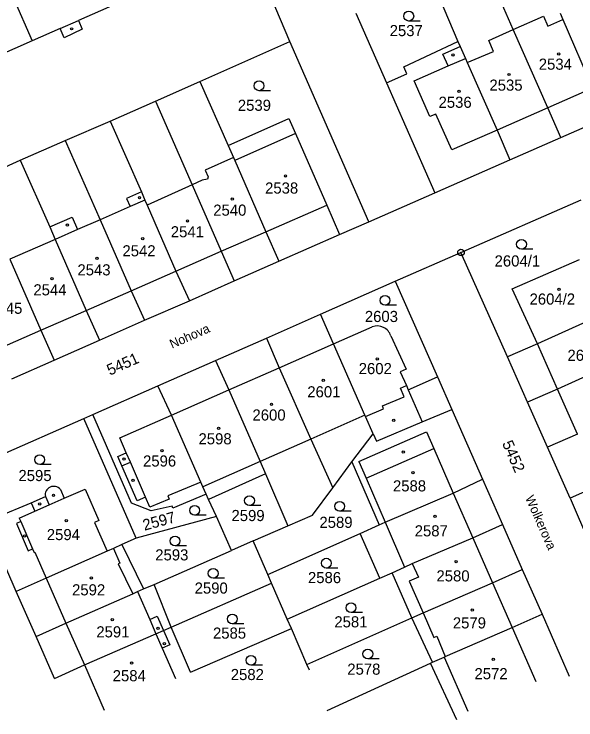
# Model space of a CAD drawing. Extents: x -822293 to -820259, y -1071573 to -1068794.
# Drawn here: x -820835.7 to -820749.9, y -1071340.3 to -1071232.4 of the extents above; entities that cross this region are included whole.
import ezdxf

# ---------------------------------------------------------------- set-up
doc = ezdxf.new("R2010")
doc.units = 0
for name, color, linetype in [('Vrstva 1', 7, 'Continuous'), ('Vrstva 15', 7, 'Continuous'), ('Vrstva 18', 7, 'Continuous'), ('Vrstva 19', 7, 'Continuous'), ('Vrstva 2', 7, 'Continuous'), ('Vrstva 24', 7, 'Continuous'), ('Vrstva 25', 7, 'Continuous'), ('Vrstva 3', 7, 'Continuous')]:
    doc.layers.add(name, color=color, linetype=linetype)

msp = doc.modelspace()

# ---------------------------------------------------------------- linework, layer by layer
at = {"layer": 'Vrstva 1'}
for p, q in [((-820759.48, -1071234.8), (-820764.28, -1071223.77)), ((-820793.58, -1071236.65), (-820798.44, -1071225.1)), ((-820771.93, -1071227.16), (-820767.92, -1071236.61)), ((-820783.5, -1071232.29), (-820778.81, -1071242.96)), ((-820807.32, -1071242.73), (-820793.58, -1071236.65)), ((-820781.53, -1071264.15), (-820793.58, -1071236.65)), ((-820776.2, -1071240.49), (-820767.92, -1071236.61)), ((-820767.92, -1071236.61), (-820767.59, -1071237.39)), ((-820775.71, -1071241.59), (-820776.2, -1071240.49)), ((-820778.81, -1071242.96), (-820775.71, -1071241.59)), ((-820814.1, -1071245.75), (-820807.32, -1071242.73)), ((-820807.32, -1071242.73), (-820803.01, -1071252.53)), ((-820778.81, -1071242.96), (-820771.47, -1071259.73)), ((-820821.01, -1071248.81), (-820814.1, -1071245.75)), ((-820814.1, -1071245.75), (-820808.48, -1071258.54)), ((-820752.2, -1071251.29), (-820754.18, -1071246.75)), ((-820752.2, -1071251.29), (-820745.37, -1071248.28)), ((-820827.87, -1071251.74), (-820821.01, -1071248.81)), ((-820821.01, -1071248.81), (-820816.26, -1071259.61)), ((-820803.01, -1071252.53), (-820793.74, -1071248.39)), ((-820793.74, -1071248.39), (-820792.74, -1071250.67)), ((-820761.95, -1071250.16), (-820759.98, -1071254.72)), ((-820759.98, -1071254.72), (-820752.2, -1071251.29)), ((-820834.75, -1071254.77), (-820827.87, -1071251.74)), ((-820827.87, -1071251.74), (-820822.55, -1071263.85)), ((-820803.01, -1071252.53), (-820802.21, -1071254.37)), ((-820841.63, -1071257.85), (-820834.75, -1071254.77)), ((-820834.75, -1071254.77), (-820830.24, -1071264.96)), ((-820771.47, -1071259.73), (-820759.98, -1071254.72)), ((-820781.53, -1071264.15), (-820771.47, -1071259.73)), ((-820767.46, -1071268.84), (-820749.12, -1071260.8)), ((-820787.96, -1071261.62), (-820786.01, -1071266.12)), ((-820786.01, -1071266.12), (-820781.53, -1071264.15)), ((-820797.26, -1071265.69), (-820795.25, -1071270.19)), ((-820795.25, -1071270.19), (-820786.01, -1071266.12)), ((-820804.09, -1071268.68), (-820802.11, -1071273.21)), ((-820777.49, -1071273.25), (-820767.46, -1071268.84)), ((-820760.37, -1071284.81), (-820767.46, -1071268.84)), ((-820802.11, -1071273.21), (-820795.25, -1071270.19)), ((-820810.99, -1071271.71), (-820808.93, -1071276.22)), ((-820808.93, -1071276.22), (-820802.11, -1071273.21)), ((-820788.93, -1071278.29), (-820777.49, -1071273.25)), ((-820777.49, -1071273.25), (-820771.05, -1071287.86)), ((-820817.83, -1071274.71), (-820815.76, -1071279.22)), ((-820815.76, -1071279.22), (-820808.93, -1071276.22)), ((-820824.68, -1071277.71), (-820822.65, -1071282.26)), ((-820797.17, -1071281.93), (-820788.93, -1071278.29)), ((-820786.92, -1071282.82), (-820788.93, -1071278.29)), ((-820822.65, -1071282.26), (-820815.76, -1071279.22)), ((-820831.6, -1071280.74), (-820829.59, -1071285.31)), ((-820829.59, -1071285.31), (-820822.65, -1071282.26)), ((-820804.94, -1071285.36), (-820797.17, -1071281.93)), ((-820797.17, -1071281.93), (-820795.2, -1071286.46)), ((-820755.79, -1071282.82), (-820760.37, -1071284.81)), ((-820757.31, -1071291.71), (-820760.37, -1071284.81)), ((-820836.01, -1071288.14), (-820829.59, -1071285.31)), ((-820813.74, -1071289.24), (-820804.94, -1071285.36)), ((-820804.94, -1071285.36), (-820802.92, -1071289.86)), ((-820775.51, -1071289.82), (-820771.05, -1071287.86)), ((-820771.05, -1071287.86), (-820768.86, -1071292.83)), ((-820823.64, -1071293.61), (-820813.74, -1071289.24)), ((-820811.63, -1071293.7), (-820813.74, -1071289.24)), ((-820752.73, -1071289.74), (-820757.31, -1071291.71)), ((-820754.26, -1071298.59), (-820757.31, -1071291.71)), ((-820773.37, -1071294.74), (-820768.86, -1071292.83)), ((-820768.86, -1071292.83), (-820764.16, -1071303.5)), ((-820843.38, -1071302.31), (-820825.05, -1071294.23)), ((-820825.05, -1071294.23), (-820823.64, -1071293.61)), ((-820817.04, -1071312.52), (-820825.05, -1071294.23)), ((-820817.78, -1071307.15), (-820823.64, -1071293.61)), ((-820784.11, -1071300.83), (-820780.88, -1071296.55)), ((-820749.69, -1071296.59), (-820754.26, -1071298.59)), ((-820790.39, -1071297.37), (-820787.04, -1071304.83)), ((-820750.8, -1071306.39), (-820754.26, -1071298.59)), ((-820798.13, -1071300.79), (-820797.32, -1071302.67)), ((-820787.04, -1071304.83), (-820784.11, -1071300.83)), ((-820784.11, -1071300.83), (-820779.94, -1071310.48)), ((-820797.32, -1071302.67), (-820806, -1071306.58)), ((-820797.32, -1071302.67), (-820793.87, -1071310.61)), ((-820768.65, -1071305.6), (-820764.16, -1071303.5)), ((-820764.16, -1071303.5), (-820761.12, -1071310.4)), ((-820746.25, -1071304.37), (-820750.8, -1071306.39)), ((-820806.37, -1071305.76), (-820806.87, -1071304.65)), ((-820790.15, -1071309.01), (-820787.04, -1071304.83)), ((-820806.37, -1071305.76), (-820811.46, -1071307.91)), ((-820806, -1071306.58), (-820806.37, -1071305.76)), ((-820750.8, -1071306.39), (-820747.82, -1071313.25)), ((-820840.03, -1071309.96), (-820833.08, -1071307.08)), ((-820814.77, -1071308.3), (-820817.78, -1071307.15)), ((-820804.81, -1071309.2), (-820806, -1071306.58)), ((-820811.57, -1071307.63), (-820814.77, -1071308.3)), ((-820811.46, -1071307.91), (-820811.57, -1071307.63)), ((-820804.81, -1071309.2), (-820817.04, -1071312.52)), ((-820802.48, -1071314.36), (-820804.81, -1071309.2)), ((-820793.87, -1071310.61), (-820790.15, -1071309.01)), ((-820835.35, -1071320.65), (-820840.03, -1071309.96)), ((-820799.21, -1071312.92), (-820793.87, -1071310.61)), ((-820782.84, -1071311.77), (-820779.94, -1071310.48)), ((-820779.94, -1071310.48), (-820779.03, -1071310.07)), ((-820765.64, -1071312.47), (-820761.12, -1071310.4)), ((-820761.12, -1071310.4), (-820758.1, -1071317.28)), ((-820796.97, -1071318.05), (-820782.84, -1071311.77)), ((-820779.85, -1071318.61), (-820782.84, -1071311.77)), ((-820817.04, -1071312.52), (-820819.24, -1071313.49)), ((-820799.21, -1071312.92), (-820802.48, -1071314.36)), ((-820796.97, -1071318.05), (-820799.21, -1071312.92)), ((-820819.24, -1071313.49), (-820820.53, -1071314.07)), ((-820819.24, -1071313.49), (-820815.91, -1071320.26)), ((-820814.32, -1071319.56), (-820802.48, -1071314.36)), ((-820777.99, -1071317.78), (-820776.07, -1071316.93)), ((-820762.63, -1071319.34), (-820758.1, -1071317.28)), ((-820758.1, -1071317.28), (-820755.09, -1071324.13)), ((-820796.4, -1071319.35), (-820796.97, -1071318.05)), ((-820779.85, -1071318.61), (-820777.99, -1071317.78)), ((-820774.97, -1071324.66), (-820777.99, -1071317.78)), ((-820830.79, -1071318.6), (-820835.35, -1071320.65)), ((-820811.73, -1071326.09), (-820796.4, -1071319.35)), ((-820793.99, -1071324.88), (-820796.4, -1071319.35)), ((-820793.99, -1071324.88), (-820779.85, -1071318.61)), ((-820816.82, -1071320.66), (-820815.91, -1071320.26)), ((-820815.91, -1071320.26), (-820814.32, -1071319.56)), ((-820811.73, -1071326.09), (-820814.32, -1071319.56)), ((-820832.34, -1071327.51), (-820835.35, -1071320.65)), ((-820790.97, -1071331.8), (-820774.97, -1071324.66)), ((-820774.97, -1071324.66), (-820773.25, -1071323.89)), ((-820771.79, -1071331.46), (-820774.97, -1071324.66)), ((-820759.64, -1071326.17), (-820755.09, -1071324.13)), ((-820755.09, -1071324.13), (-820750.94, -1071333.58)), ((-820832.34, -1071327.51), (-820827.77, -1071325.47)), ((-820793.36, -1071326.32), (-820793.99, -1071324.88)), ((-820812.87, -1071326.59), (-820811.73, -1071326.09)), ((-820808.76, -1071332.95), (-820811.73, -1071326.09)), ((-820808.76, -1071332.95), (-820793.36, -1071326.32)), ((-820790.97, -1071331.8), (-820793.36, -1071326.32)), ((-820829.53, -1071333.93), (-820832.34, -1071327.51)), ((-820771.79, -1071331.46), (-820770.05, -1071330.67)), ((-820829.53, -1071333.93), (-820824.96, -1071331.86)), ((-820790.59, -1071332.67), (-820790.97, -1071331.8)), ((-820787.91, -1071338.82), (-820772.09, -1071331.6)), ((-820772.09, -1071331.6), (-820771.79, -1071331.46)), ((-820768.07, -1071340.26), (-820772.09, -1071331.6))]:
    msp.add_line(p, q, dxfattribs=at)
at = {"layer": 'Vrstva 2'}
for p, q in [((-820837.44, -1071226.16), (-820832.93, -1071236.53)), ((-820816.91, -1071229.46), (-820825.87, -1071233.42)), ((-820752.32, -1071232.32), (-820751.92, -1071233.24)), ((-820825.87, -1071233.42), (-820825.31, -1071234.75)), ((-820751.92, -1071233.24), (-820747.36, -1071243.77)), ((-820828.66, -1071234.65), (-820832.93, -1071236.53)), ((-820828.04, -1071236.05), (-820828.66, -1071234.65)), ((-820825.31, -1071234.75), (-820828.04, -1071236.05)), ((-820754.18, -1071246.75), (-820759.48, -1071234.8)), ((-820832.93, -1071236.53), (-820843.03, -1071240.99)), ((-820767.59, -1071237.39), (-820766.79, -1071239.2)), ((-820766.79, -1071239.2), (-820766.51, -1071239.84)), ((-820766.51, -1071239.84), (-820761.95, -1071250.16)), ((-820792.74, -1071250.67), (-820787.96, -1071261.62)), ((-820802.21, -1071254.37), (-820802.01, -1071254.82)), ((-820802.01, -1071254.82), (-820797.26, -1071265.69)), ((-820808.48, -1071258.54), (-820804.09, -1071268.68)), ((-820816.26, -1071259.61), (-820815.71, -1071260.86)), ((-820815.71, -1071260.86), (-820815.38, -1071261.62)), ((-820815.38, -1071261.62), (-820810.99, -1071271.71)), ((-820822.55, -1071263.85), (-820817.83, -1071274.71)), ((-820830.24, -1071264.96), (-820829.41, -1071266.86)), ((-820829.41, -1071266.86), (-820824.68, -1071277.71)), ((-820836.32, -1071269.89), (-820831.6, -1071280.74)), ((-820759.64, -1071274.41), (-820749.39, -1071269.91)), ((-820755.79, -1071282.82), (-820759.64, -1071274.41)), ((-820745.86, -1071278.3), (-820755.79, -1071282.82)), ((-820786.92, -1071282.82), (-820781.01, -1071280.22)), ((-820778.17, -1071281.6), (-820775.83, -1071286.69)), ((-820782.12, -1071293.73), (-820786.92, -1071282.82)), ((-820742.39, -1071285.05), (-820752.73, -1071289.74)), ((-820795.2, -1071286.46), (-820790.39, -1071297.37)), ((-820775.83, -1071286.69), (-820776.74, -1071287.11)), ((-820776.74, -1071287.11), (-820775.79, -1071289.18)), ((-820775.79, -1071289.18), (-820775.51, -1071289.82)), ((-820802.92, -1071289.86), (-820798.13, -1071300.79)), ((-820807.17, -1071303.92), (-820811.63, -1071293.7)), ((-820782.04, -1071293.91), (-820782.12, -1071293.73)), ((-820780.88, -1071296.55), (-820782.04, -1071293.91)), ((-820780.37, -1071297.7), (-820773.37, -1071294.74)), ((-820780.88, -1071296.55), (-820780.37, -1071297.7)), ((-820806.87, -1071304.65), (-820807.17, -1071303.92)), ((-820828.62, -1071305.05), (-820828.03, -1071306.41)), ((-820828.03, -1071306.41), (-820824.85, -1071305.01)), ((-820824.85, -1071305.01), (-820822.74, -1071309.79)), ((-820833.08, -1071307.08), (-820830.91, -1071306.12)), ((-820779.03, -1071310.07), (-820768.65, -1071305.6)), ((-820822.74, -1071309.79), (-820823.43, -1071310.09)), ((-820823.43, -1071310.09), (-820821.49, -1071314.49)), ((-820774.92, -1071316.39), (-820765.64, -1071312.47)), ((-820820.53, -1071314.07), (-820821.49, -1071314.49)), ((-820821.49, -1071314.49), (-820830.79, -1071318.6)), ((-820776.07, -1071316.93), (-820774.92, -1071316.39)), ((-820773.25, -1071323.89), (-820762.63, -1071319.34)), ((-820827.77, -1071325.47), (-820817.57, -1071320.99)), ((-820817.57, -1071320.99), (-820816.82, -1071320.66)), ((-820814.03, -1071327.09), (-820812.87, -1071326.59)), ((-820769.86, -1071330.59), (-820759.64, -1071326.17)), ((-820824.96, -1071331.86), (-820814.03, -1071327.09)), ((-820770.05, -1071330.67), (-820769.86, -1071330.59))]:
    msp.add_line(p, q, dxfattribs=at)
for centre, radius, start, end in [((-820780.24, -1071282.248), 2.169, 17.37435, 110.79398), ((-820829.624, -1071305.887), 1.307, 39.83289, 190.25568)]:
    msp.add_arc(centre, radius, start, end, dxfattribs=at)
at = {"layer": 'Vrstva 24'}
for radius in [0.5, 0.0327]:
    msp.add_circle((-820767.46, -1071268.84), radius, dxfattribs=at)
at = {"layer": 'Vrstva 25'}
for p, q in [((-820773.68, -1071233.5), (-820775.43, -1071233.5)), ((-820796.54, -1071244.14), (-820798.29, -1071244.14)), ((-820756.47, -1071268.35), (-820758.22, -1071268.35)), ((-820777.3, -1071276.92), (-820779.05, -1071276.92)), ((-820830.02, -1071301.27), (-820831.77, -1071301.27)), ((-820798, -1071307.52), (-820799.75, -1071307.52)), ((-820784.24, -1071308.38), (-820785.99, -1071308.38)), ((-820806.38, -1071309.01), (-820808.13, -1071309.01)), ((-820809.37, -1071313.67), (-820811.12, -1071313.67)), ((-820786.28, -1071317.07), (-820788.03, -1071317.07)), ((-820803.54, -1071318.63), (-820805.29, -1071318.63)), ((-820782.49, -1071323.87), (-820784.24, -1071323.87)), ((-820800.63, -1071325.59), (-820802.38, -1071325.59)), ((-820779.93, -1071330.94), (-820781.68, -1071330.94)), ((-820797.77, -1071331.91), (-820799.52, -1071331.91))]:
    msp.add_line(p, q, dxfattribs=at)
for centre, radius in [((-820775.43, -1071232.75), 0.75), ((-820826.91, -1071234.69), 0.175), ((-820768.7, -1071238.67), 0.175), ((-820752.54, -1071238.52), 0.175), ((-820760.11, -1071241.67), 0.175), ((-820798.29, -1071243.39), 0.75), ((-820767.75, -1071244.24), 0.175), ((-820794.25, -1071257.16), 0.175), ((-820816.54, -1071260.49), 0.175), ((-820802.38, -1071260.7), 0.175), ((-820809.21, -1071264.04), 0.175), ((-820827.55, -1071264.67), 0.175), ((-820816.05, -1071266.73), 0.175), ((-820758.22, -1071267.6), 0.75), ((-820823.04, -1071269.77), 0.175), ((-820829.88, -1071272.85), 0.175), ((-820752.49, -1071274.48), 0.175), ((-820779.05, -1071276.17), 0.75), ((-820780.25, -1071285.12), 0.175), ((-820788.49, -1071288.39), 0.175), ((-820796.39, -1071292.05), 0.175), ((-820777.73, -1071294.48), 0.175), ((-820804.46, -1071295.7), 0.175), ((-820813.12, -1071299.13), 0.175), ((-820831.77, -1071300.52), 0.75), ((-820776.27, -1071299.35), 0.175), ((-820818.89, -1071300.42), 0.175), ((-820774.79, -1071302.48), 0.175), ((-820817.52, -1071303.66), 0.175), ((-820829.67, -1071305.97), 0.175), ((-820799.75, -1071306.77), 0.75), ((-820831.77, -1071307.28), 0.175), ((-820808.13, -1071308.26), 0.75), ((-820785.99, -1071307.63), 0.75), ((-820827.73, -1071309.81), 0.175), ((-820771.42, -1071309.15), 0.175), ((-820834.09, -1071312.15), 0.175), ((-820811.12, -1071312.92), 0.75), ((-820788.03, -1071316.32), 0.75), ((-820768.2, -1071316.1), 0.175), ((-820805.29, -1071317.88), 0.75), ((-820823.89, -1071318.58), 0.175), ((-820784.24, -1071323.12), 0.75), ((-820765.75, -1071323.48), 0.175), ((-820820.69, -1071324.97), 0.175), ((-820802.38, -1071324.84), 0.75), ((-820813.7, -1071326.27), 0.175), ((-820812.74, -1071328.61), 0.175), ((-820781.68, -1071330.19), 0.75), ((-820799.52, -1071331.16), 0.75), ((-820762.53, -1071331), 0.175), ((-820817.75, -1071331.58), 0.175)]:
    msp.add_circle(centre, radius, dxfattribs=at)
at = {"layer": 'Vrstva 3'}
for p, q in [((-820759.48, -1071234.8), (-820754.87, -1071232.76)), ((-820754.87, -1071232.76), (-820754.19, -1071234.26)), ((-820828.66, -1071234.65), (-820825.87, -1071233.42)), ((-820754.19, -1071234.26), (-820751.92, -1071233.24)), ((-820763.2, -1071236.46), (-820759.48, -1071234.8)), ((-820770.21, -1071238.55), (-820767.59, -1071237.39)), ((-820762.48, -1071238.15), (-820763.2, -1071236.46)), ((-820769.41, -1071240.36), (-820770.21, -1071238.55)), ((-820766.51, -1071239.84), (-820762.48, -1071238.15)), ((-820769.41, -1071240.36), (-820766.79, -1071239.2)), ((-820774.6, -1071242.66), (-820769.41, -1071240.36)), ((-820772.21, -1071248.1), (-820774.6, -1071242.66)), ((-820747.36, -1071243.77), (-820754.18, -1071246.75)), ((-820754.18, -1071246.75), (-820761.95, -1071250.16)), ((-820771.29, -1071247.71), (-820772.21, -1071248.1)), ((-820768.88, -1071253.19), (-820771.29, -1071247.71)), ((-820761.95, -1071250.16), (-820768.88, -1071253.19)), ((-820792.74, -1071250.67), (-820802.01, -1071254.82)), ((-820802.21, -1071254.37), (-820806.51, -1071256.29)), ((-820806.51, -1071256.29), (-820806.07, -1071257.28)), ((-820806.97, -1071257.8), (-820808.48, -1071258.54)), ((-820806.17, -1071257.66), (-820806.97, -1071257.8)), ((-820806.07, -1071257.28), (-820806.17, -1071257.66)), ((-820808.48, -1071258.54), (-820815.38, -1071261.62)), ((-820816.26, -1071259.61), (-820818.53, -1071260.59)), ((-820818.53, -1071260.59), (-820817.98, -1071261.85)), ((-820815.71, -1071260.86), (-820817.98, -1071261.85)), ((-820817.98, -1071261.85), (-820822.55, -1071263.85)), ((-820797.26, -1071265.69), (-820787.96, -1071261.62)), ((-820830.24, -1071264.96), (-820826.84, -1071263.47)), ((-820826.84, -1071263.47), (-820826.01, -1071265.37)), ((-820822.55, -1071263.85), (-820826.01, -1071265.37)), ((-820826.01, -1071265.37), (-820829.41, -1071266.86)), ((-820804.09, -1071268.68), (-820797.26, -1071265.69)), ((-820829.41, -1071266.86), (-820836.32, -1071269.89)), ((-820810.99, -1071271.71), (-820804.09, -1071268.68)), ((-820817.83, -1071274.71), (-820810.99, -1071271.71)), ((-820824.68, -1071277.71), (-820817.83, -1071274.71)), ((-820831.6, -1071280.74), (-820824.68, -1071277.71)), ((-820838.01, -1071283.55), (-820831.6, -1071280.74)), ((-820795.2, -1071286.46), (-820786.92, -1071282.82)), ((-820752.73, -1071289.74), (-820755.79, -1071282.82)), ((-820802.92, -1071289.86), (-820795.2, -1071286.46)), ((-820776.72, -1071289.57), (-820775.79, -1071289.18)), ((-820811.63, -1071293.7), (-820802.92, -1071289.86)), ((-820776.15, -1071290.91), (-820776.72, -1071289.57)), ((-820775.51, -1071289.82), (-820773.37, -1071294.74)), ((-820749.69, -1071296.59), (-820752.73, -1071289.74)), ((-820779.46, -1071292.3), (-820776.15, -1071290.91)), ((-820779.28, -1071292.75), (-820779.46, -1071292.3)), ((-820782.04, -1071293.91), (-820779.28, -1071292.75)), ((-820819.52, -1071297.18), (-820811.63, -1071293.7)), ((-820782.12, -1071293.73), (-820790.39, -1071297.37)), ((-820783.05, -1071300.79), (-820772.74, -1071296.26)), ((-820772.74, -1071296.26), (-820771.62, -1071298.82)), ((-820818.55, -1071299.44), (-820819.52, -1071297.18)), ((-820790.39, -1071297.37), (-820798.13, -1071300.79)), ((-820781.96, -1071303.31), (-820771.62, -1071298.82)), ((-820771.62, -1071298.82), (-820768.65, -1071305.6)), ((-820819.85, -1071300), (-820818.55, -1071299.44)), ((-820819.22, -1071301.46), (-820819.85, -1071300)), ((-820817.91, -1071300.9), (-820818.55, -1071299.44)), ((-820819.22, -1071301.46), (-820817.91, -1071300.9)), ((-820815.62, -1071306.22), (-820817.91, -1071300.9)), ((-820798.13, -1071300.79), (-820806.87, -1071304.65)), ((-820783.05, -1071300.79), (-820781.96, -1071303.31)), ((-820816.92, -1071306.78), (-820819.22, -1071301.46)), ((-820807.17, -1071303.92), (-820812.22, -1071306.03)), ((-820781.96, -1071303.31), (-820779.03, -1071310.07)), ((-820830.91, -1071306.12), (-820830.34, -1071307.42)), ((-820830.34, -1071307.42), (-820828.03, -1071306.41)), ((-820815.62, -1071306.22), (-820816.92, -1071306.78)), ((-820814.95, -1071307.76), (-820815.62, -1071306.22)), ((-820812.22, -1071306.03), (-820812.01, -1071306.55)), ((-820768.65, -1071305.6), (-820765.64, -1071312.47)), ((-820833.08, -1071307.08), (-820832.51, -1071308.38)), ((-820832.51, -1071308.38), (-820830.34, -1071307.42)), ((-820812.01, -1071306.55), (-820814.95, -1071307.76)), ((-820834.89, -1071309.42), (-820832.51, -1071308.38)), ((-820834.89, -1071309.42), (-820834.65, -1071309.97)), ((-820834.65, -1071309.97), (-820835.34, -1071310.27)), ((-820835.34, -1071310.27), (-820833.53, -1071314.44)), ((-820834.65, -1071309.97), (-820832.85, -1071314.15)), ((-820779.03, -1071310.07), (-820776.07, -1071316.93)), ((-820765.64, -1071312.47), (-820762.63, -1071319.34)), ((-820820.53, -1071314.07), (-820819.54, -1071316.31)), ((-820833.53, -1071314.44), (-820832.85, -1071314.15)), ((-820832.85, -1071314.15), (-820832.62, -1071314.67)), ((-820832.62, -1071314.67), (-820832.53, -1071314.63)), ((-820832.53, -1071314.63), (-820830.79, -1071318.6)), ((-820819.54, -1071316.31), (-820819.8, -1071316.42)), ((-820819.8, -1071316.42), (-820817.57, -1071320.99)), ((-820774.92, -1071316.39), (-820773.95, -1071318.44)), ((-820830.79, -1071318.6), (-820827.77, -1071325.47)), ((-820773.95, -1071318.44), (-820775.35, -1071319.09)), ((-820775.35, -1071319.09), (-820773.25, -1071323.89)), ((-820762.63, -1071319.34), (-820759.64, -1071326.17)), ((-820816.82, -1071320.66), (-820814.97, -1071324.92)), ((-820814.97, -1071324.92), (-820813.82, -1071324.42)), ((-820813.82, -1071324.42), (-820812.87, -1071326.59)), ((-820773.25, -1071323.89), (-820771.59, -1071327.66)), ((-820827.77, -1071325.47), (-820824.96, -1071331.86)), ((-820814.97, -1071324.92), (-820814.03, -1071327.09)), ((-820812.87, -1071326.59), (-820811.92, -1071328.78)), ((-820759.64, -1071326.17), (-820756.04, -1071334.39)), ((-820814.03, -1071327.09), (-820813.08, -1071329.28)), ((-820771.59, -1071327.66), (-820771.15, -1071327.48)), ((-820771.15, -1071327.48), (-820769.86, -1071330.59)), ((-820811.92, -1071328.78), (-820813.08, -1071329.28)), ((-820813.08, -1071329.28), (-820811.05, -1071333.95)), ((-820770.05, -1071330.67), (-820766.42, -1071338.91)), ((-820824.96, -1071331.86), (-820821.94, -1071338.76))]:
    msp.add_line(p, q, dxfattribs=at)

# ---------------------------------------------------------------- texts
at = {"layer": 'Vrstva 15'}
for s, rotation, p in [('Nohova', 23.79996, (-820811.565, -1071283.566)), ('Wolkerova', 293.75289, (-820757.688, -1071306.333))]:
    msp.add_text(s, height=1.4, rotation=rotation, dxfattribs=at).set_placement(p)
at = {"layer": 'Vrstva 18'}
for s, p in [('2537', (-820778.35, -1071235.81)), ('2539', (-820801.526, -1071247.22)), ('2604/1', (-820762.33, -1071271)), ('2603', (-820782.138, -1071279.48)), ('2595', (-820835.02, -1071303.78)), ('2599', (-820802.499, -1071309.89)), ('2589', (-820789.072, -1071310.93)), ('2593', (-820814.136, -1071315.9)), ('2586', (-820790.822, -1071319.37)), ('2590', (-820808.122, -1071320.97)), ('2581', (-820786.796, -1071326.13)), ('2585', (-820805.324, -1071327.85)), ('2578', (-820784.818, -1071333.36)), ('2582', (-820802.608, -1071334.18))]:
    msp.add_text(s, height=1.7, dxfattribs=at).set_placement(p)
for s, rotation, p in [('5451', 23.80536, (-820821.07, -1071287.681)), ('5452', 293.6655, (-820761.216, -1071298.017)), ('2597', 15.18804, (-820815.787, -1071311.366))]:
    msp.add_text(s, height=1.7, rotation=rotation, dxfattribs=at).set_placement(p)
at = {"layer": 'Vrstva 19'}
for s, p in [('2534', (-820755.586, -1071240.94)), ('2535', (-820763.118, -1071244.14)), ('2536', (-820770.886, -1071246.76)), ('2538', (-820797.37, -1071259.86)), ('2540', (-820805.282, -1071263.24)), ('2541', (-820811.762, -1071266.54)), ('2542', (-820819.144, -1071269.45)), ('2543', (-820826.016, -1071272.36)), ('2544', (-820832.739, -1071275.41)), ('2604/2', (-820756.992, -1071276.82)), ('2545', (-820839.48, -1071278.23)), ('2607', (-820751.206, -1071285.41)), ('2602', (-820783.076, -1071287.44)), ('2601', (-820790.924, -1071290.99)), ('2600', (-820799.295, -1071294.53)), ('2598', (-820807.532, -1071298.17)), ('2596', (-820815.999, -1071301.56)), ('2588', (-820777.846, -1071305.36)), ('2587', (-820774.528, -1071312.23)), ('2594', (-820830.689, -1071312.8)), ('2580', (-820771.206, -1071319.11)), ('2592', (-820826.834, -1071321.24)), ('2579', (-820768.704, -1071326.29)), ('2591', (-820823.132, -1071327.66)), ('2572', (-820765.398, -1071334.05)), ('2584', (-820820.632, -1071334.36))]:
    msp.add_text(s, height=1.7, dxfattribs=at).set_placement(p)

doc.saveas('drawing.dxf')
